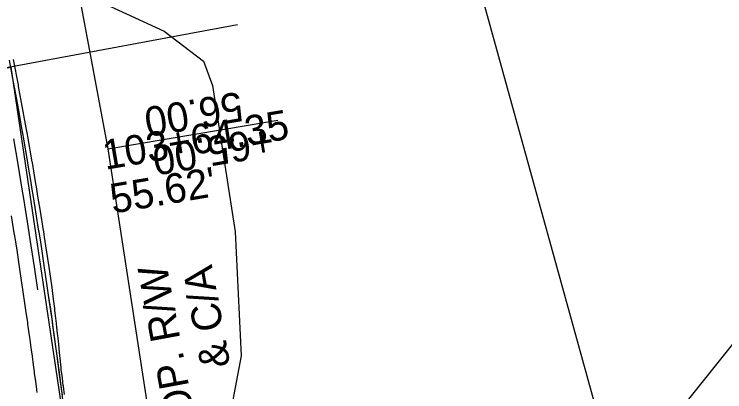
# Model space of a CAD drawing. Extents: x -70 to 701944, y -4 to 666871.
# Drawn here: x 668432 to 668576.2, y 653589.9 to 653666.5 of the extents above; entities that cross this region are included whole.
import ezdxf

# ---------------------------------------------------------------- set-up
doc = ezdxf.new("R2010")
doc.units = 0
for name, color, linetype in [('R_Detour', 7, 'Continuous'), ('R_No Plot', 7, 'Continuous'), ('R_Proposed Const Limits', 7, 'Continuous'), ('R_Proposed Road', 7, 'Continuous'), ('R_ROW', 7, 'Continuous'), ('R_ROW Annot', 7, 'Continuous'), ('T_Drafting', 7, 'Continuous'), ('T_Indications', 7, 'Continuous')]:
    doc.layers.add(name, color=color, linetype=linetype)

msp = doc.modelspace()

# ---------------------------------------------------------------- linework, layer by layer
at = {"layer": 'R_Detour'}
msp.add_line((668477.31, 653664.33), (668392.45, 653648.51), dxfattribs=at)
msp.add_lwpolyline([(668564.98, 653532.61), (668515.38, 653711.94), (668506.69, 653701.2)], dxfattribs=at)
at = {"layer": 'R_No Plot'}
msp.add_lwpolyline([(668392.45, 653648.51), (668431.29, 653655.75), (668444.07, 653569.82), (668404.81, 653565.44)], close=True, dxfattribs=at)
at = {"layer": 'R_Proposed Const Limits'}
msp.add_lwpolyline([(668442.16, 653589.3), (668442.03, 653590.42), (668441.96, 653590.98), (668441.94, 653591.1), (668441.76, 653592.68), (668441.54, 653594.38), (668441.51, 653594.65), (668441.37, 653596.09), (668441.19, 653597.81), (668441.01, 653599.53), (668440.88, 653600.71), (668440.83, 653601.25), (668440.78, 653601.66), (668440.64, 653602.98), (668440.49, 653604.35), (668440.45, 653604.71), (668440.26, 653606.44), (668440.26, 653606.44), (668440.22, 653606.79), (668439.97, 653608.66), (668439.67, 653610.99), (668439.04, 653615.65), (668438.43, 653619.5), (668438.16, 653621.23), (668437.97, 653622.42), (668437.94, 653622.61), (668437.31, 653626.52), (668436.81, 653629.56), (668436.49, 653631.45), (668436.39, 653632.06), (668435.66, 653636.37), (668435.63, 653636.51), (668434.73, 653641.65), (668434.65, 653642.1), (668434.41, 653643.45), (668433.82, 653646.75), (668433.15, 653650.39), (668432.88, 653651.84), (668432.88, 653651.86), (668432.83, 653652.12), (668431.87, 653657.32)], dxfattribs=at)
at = {"layer": 'R_Proposed Road'}
for points in [[(668441.75, 653589.24), (668441.6, 653590.36), (668441.53, 653590.93), (668441.51, 653591.05), (668441.31, 653592.62), (668441.09, 653594.32), (668441.05, 653594.58), (668440.86, 653596.02), (668440.63, 653597.73), (668440.39, 653599.44), (668440.23, 653600.62), (668440.16, 653601.16), (668440.1, 653601.56), (668439.92, 653602.88), (668439.73, 653604.24), (668439.68, 653604.6), (668439.43, 653606.32), (668439.43, 653606.32), (668439.38, 653606.67), (668439.11, 653608.53), (668438.77, 653610.86), (668438.08, 653615.5), (668437.49, 653619.35), (668437.22, 653621.09), (668437.04, 653622.27), (668437.01, 653622.46), (668436.39, 653626.37), (668435.9, 653629.41), (668435.59, 653631.3), (668435.49, 653631.91), (668434.76, 653636.22), (668434.74, 653636.36), (668433.86, 653641.5), (668433.78, 653641.94), (668433.54, 653643.3), (668432.96, 653646.59), (668432.31, 653650.23), (668432.04, 653651.68), (668432.04, 653651.7), (668431.99, 653651.97), (668431.03, 653657.16)], [(668436.64, 653589.72), (668436.57, 653590.28), (668436.56, 653590.41), (668436.35, 653591.97), (668436.13, 653593.66), (668436.09, 653593.93), (668435.9, 653595.36), (668435.67, 653597.06), (668435.44, 653598.76), (668435.28, 653599.93), (668435.21, 653600.47), (668435.15, 653600.87), (668434.97, 653602.19), (668434.78, 653603.55), (668434.73, 653603.9), (668434.48, 653605.61), (668434.48, 653605.62), (668434.43, 653605.96), (668434.16, 653607.82), (668433.83, 653610.13), (668433.14, 653614.75), (668432.55, 653618.59), (668432.28, 653620.32), (668432.1, 653621.49), (668432.07, 653621.68), (668431.45, 653625.58)]]:
    msp.add_lwpolyline(points, dxfattribs=at)
msp.add_arc((667265.95, 653438.46), 1185.42, 5.41427, 8.36232, dxfattribs=at)
at = {"layer": 'R_ROW'}
msp.add_lwpolyline([(668379.35, 655858.1), (668375.98, 655777.07), (668370.36, 655679.23), (668386.89, 655520.28), (668407.12, 655376.16), (668401.28, 655337.39), (668367.53, 655300.94), (668336.13, 654741.8), (668319.02, 654252.06), (668346.25, 654066.79), (668364.92, 653986.53), (668401.01, 653983.18), (668425.78, 653872.16), (668398.63, 653868.03), (668433.79, 653730.98), (668450.99, 653639.16), (668466.96, 653535.35), (668502.13, 653505.82)], dxfattribs=at)
at = {"layer": 'R_ROW Annot'}
msp.add_lwpolyline([(668450.99, 653639.16), (668485.5, 653645)], dxfattribs=at)
at = {"layer": 'T_Drafting'}
msp.add_lwpolyline([(668422.16, 653785.25), (668432.31, 653772.29), (668436.33, 653765.81), (668435.11, 653761.78), (668434.42, 653751.83), (668443.45, 653689.73), (668447.13, 653670.11), (668447.13, 653670.11), (668462.45, 653663.06), (668470.41, 653656.93), (668472.25, 653652.03), (668476.84, 653622.3), (668478.07, 653597.17), (668473.17, 653571.43), (668472.25, 653560.39), (668487.54, 653549.24), (668510.55, 653544.44), (668527.49, 653553.75), (668549.2, 653563.7), (668579.18, 653601.19)], dxfattribs=at)
at = {"layer": 'T_Indications'}
msp.add_lwpolyline([(668436.79, 653610.57), (668436.1, 653615.2), (668435.25, 653620.78), (668435.03, 653622.15), (668433.92, 653629.09), (668433.61, 653630.98), (668432.77, 653636.03), (668431.89, 653641.16)], dxfattribs=at)

# ---------------------------------------------------------------- texts
at = {"layer": 'R_No Plot'}
for s, p in [('103+64.35 ', (668450.48, 653634.9)), ("55.62' ", (668451.98, 653626.02))]:
    msp.add_text(s, height=6, rotation=9.5796, dxfattribs=at).set_placement(p)
at = {"layer": 'R_ROW'}
for s, p in [('& C/A', (668475.87, 653595.22)), ('PROP. R/W ', (668470.65, 653573.85))]:
    msp.add_text(s, height=6, rotation=100.4307, dxfattribs=at).set_placement(p)
at = {"layer": 'R_ROW Annot'}
for s, p in [('56.00', (668477.83, 653650.8)), ('+65.00', (668484.1, 653643.75))]:
    msp.add_text(s, height=6, rotation=189.6122, dxfattribs=at).set_placement(p)

doc.saveas('drawing.dxf')
